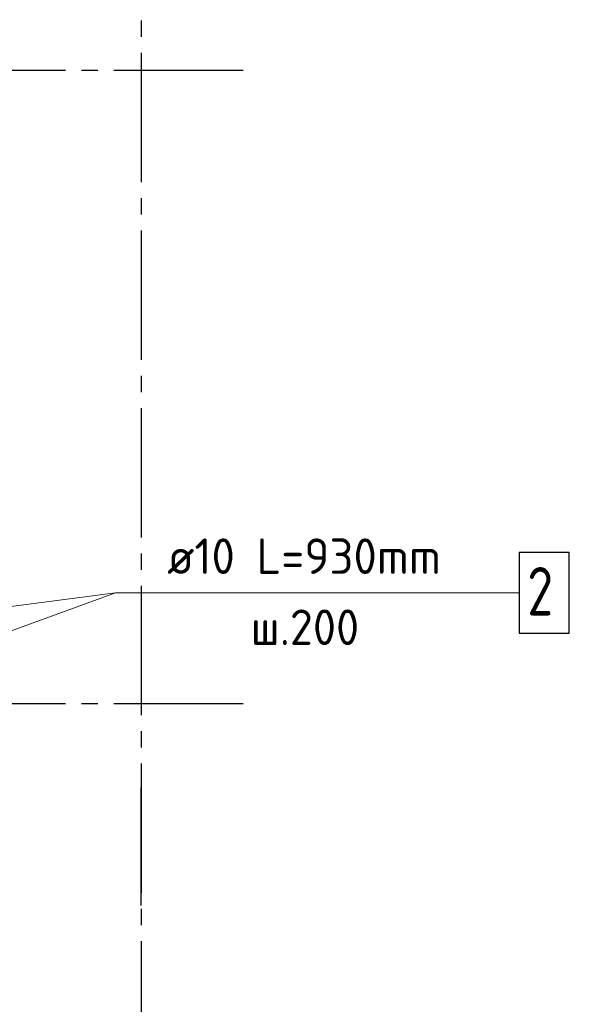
# Model space of a CAD drawing. Header units: millimetres. Extents: x 40580 to 1168286, y -220995 to 81020.
# Tile 368 of 419: x 950812 to 954215, y -98199 to -92103. Entities that reach past the tile are written whole.
import ezdxf

# ---------------------------------------------------------------- set-up
doc = ezdxf.new("R2010")
doc.units = ezdxf.units.MM
doc.linetypes.add('______5', pattern=[1100, 800, -100, 100, -100])
doc.linetypes.add('CENTER', pattern=[2, 1.25, -0.25, 0.25, -0.25])
for name, color, linetype, lineweight in [('Standard', 7, 'Continuous', 25), ('ОСИ', 7, 'CENTER', 15), ('Позиционная метка номер позиции', 7, 'Continuous', 13)]:
    doc.layers.add(name, color=color, linetype=linetype, lineweight=lineweight)
doc.styles.add('ISOCPEUR', font='isocpeur.ttf')

msp = doc.modelspace()

# ---------------------------------------------------------------- linework, layer by layer
at = {"color": 7, "linetype": 'Continuous', "lineweight": 25, "transparency": 33554687}
msp.add_lwpolyline([(953905.5, -95901.9), (954215.5, -95901.9), (954215.5, -95401.9), (953905.5, -95401.9), (953905.5, -95901.9)], dxfattribs=at)
at = {"layer": 'Standard', "color": 251, "linetype": 'Continuous', "lineweight": -3, "true_color": 0x656565, "transparency": 33554687}
msp.add_line((951565.3, -97587.3), (951565.3, -96858.3), dxfattribs=at)
at = {"layer": 'ОСИ', "color": 8, "linetype": '______5', "lineweight": -3, "transparency": 33554687}
for p, q in [((951565.3, -87908.3), (951565.3, -121348.3)), ((952195.3, -92418.3), (942364.8, -92418.3)), ((952195.3, -96338.3), (942364.8, -96338.3))]:
    msp.add_line(p, q, dxfattribs=at)
at = {"layer": 'Позиционная метка номер позиции', "color": 7, "linetype": 'Continuous', "lineweight": 13, "transparency": 33554687}
msp.add_line((951405.5, -95651.9), (950285.3, -95796.2), dxfattribs=at)
msp.add_lwpolyline([(950040, -96148.2), (951405.5, -95651.9), (953905.5, -95651.9)], dxfattribs=at)

# ---------------------------------------------------------------- texts
at = {"color": 7, "linetype": 'Continuous', "lineweight": 13, "transparency": 33554687, "attachment_point": 7, "style": 'ISOCPEUR'}
for s, insert, char_height, width in [('\\W0.96;ø10 L=930mm ', (951725.5, -95534.6), 220, 1997.586), ('\\W0.78;2', (953955.5, -95791.9), 300, 326.834), ('\\W0.95;ш.200 ', (952242.5, -95974.6), 220, 962.821)]:
    msp.add_mtext(s, dxfattribs=dict(at, insert=insert, char_height=char_height, width=width))

doc.saveas('drawing.dxf')
